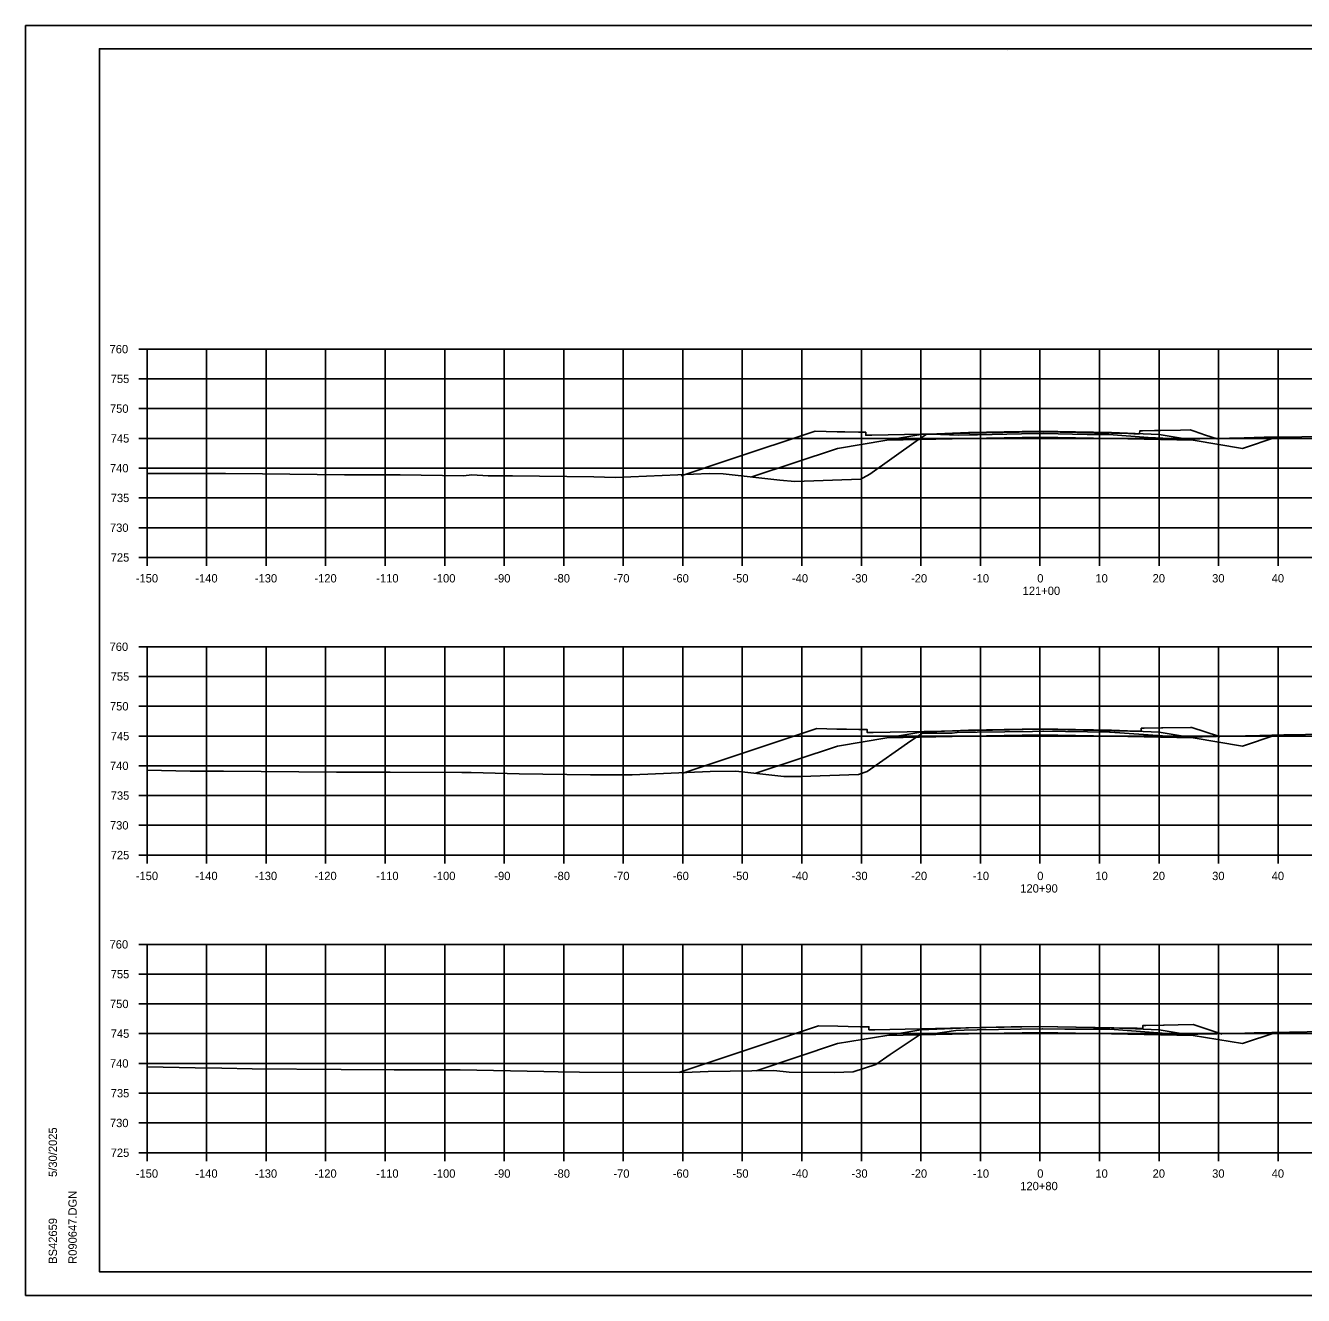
# Model space of a CAD drawing. Extents: x 1202951 to 1376887, y 378065 to 728038.
# Drawn here: x 1369946.3 to 1370161, y 380258.2 to 380471.5 of the extents above; entities that cross this region are included whole.
import ezdxf

# ---------------------------------------------------------------- set-up
doc = ezdxf.new("R2010")
doc.units = 0
for name, color, linetype in [('R_Alt Surface', 7, 'Continuous'), ('R_Axis', 7, 'Continuous'), ('R_Axis Annot', 7, 'Continuous'), ('R_Exist Surface', 7, 'Continuous'), ('R_Fin Surface', 7, 'Continuous'), ('R_Grid', 7, 'Continuous'), ('R_No Plot', 7, 'Continuous')]:
    doc.layers.add(name, color=color, linetype=linetype)

msp = doc.modelspace()

# ---------------------------------------------------------------- linework, layer by layer
at = {"layer": 'R_Alt Surface'}
for points in [[(1370104.7, 380402.15), (1370116.7, 380402.39), (1370128.7, 380402.15)], [(1370104.7, 380402.15), (1370090.98, 380401.88)], [(1370128.7, 380402.15), (1370142.43, 380401.88)], [(1370104.7, 380352.16), (1370090.98, 380351.88)], [(1370104.7, 380352.16), (1370116.7, 380352.4), (1370128.7, 380352.16)], [(1370128.7, 380352.16), (1370142.43, 380351.88)], [(1370104.7, 380302.16), (1370090.98, 380301.88)], [(1370104.7, 380302.16), (1370116.7, 380302.4), (1370128.7, 380302.16)], [(1370128.7, 380302.16), (1370142.43, 380301.88)]]:
    msp.add_lwpolyline(points, dxfattribs=at)
at = {"layer": 'R_Axis'}
for p, q in [((1369965.3, 380417.18), (1369966.7, 380417.18)), ((1369966.7, 380382.18), (1369966.7, 380417.18)), ((1369965.3, 380412.18), (1369966.7, 380412.18)), ((1369965.3, 380407.18), (1369966.7, 380407.18)), ((1369965.3, 380402.18), (1369966.7, 380402.18)), ((1369965.3, 380397.18), (1369966.7, 380397.18)), ((1369965.3, 380392.18), (1369966.7, 380392.18)), ((1369965.3, 380387.18), (1369966.7, 380387.18)), ((1369965.3, 380382.18), (1369966.7, 380382.18)), ((1369966.7, 380382.18), (1370266.7, 380382.18)), ((1369966.7, 380380.78), (1369966.7, 380382.18)), ((1369976.7, 380380.78), (1369976.7, 380382.18)), ((1369986.7, 380380.78), (1369986.7, 380382.18)), ((1369996.7, 380380.78), (1369996.7, 380382.18)), ((1370006.7, 380380.78), (1370006.7, 380382.18)), ((1370016.7, 380380.78), (1370016.7, 380382.18)), ((1370026.7, 380380.78), (1370026.7, 380382.18)), ((1370036.7, 380380.78), (1370036.7, 380382.18)), ((1370046.7, 380380.78), (1370046.7, 380382.18)), ((1370056.7, 380380.78), (1370056.7, 380382.18)), ((1370066.7, 380380.78), (1370066.7, 380382.18)), ((1370076.7, 380380.78), (1370076.7, 380382.18)), ((1370086.7, 380380.78), (1370086.7, 380382.18)), ((1370096.7, 380380.78), (1370096.7, 380382.18)), ((1370106.7, 380380.78), (1370106.7, 380382.18)), ((1370116.7, 380380.78), (1370116.7, 380382.18)), ((1370126.7, 380380.78), (1370126.7, 380382.18)), ((1370136.7, 380380.78), (1370136.7, 380382.18)), ((1370146.7, 380380.78), (1370146.7, 380382.18)), ((1370156.7, 380380.78), (1370156.7, 380382.18)), ((1369965.3, 380367.18), (1369966.7, 380367.18)), ((1369966.7, 380332.18), (1369966.7, 380367.18)), ((1369965.3, 380362.18), (1369966.7, 380362.18)), ((1369965.3, 380357.18), (1369966.7, 380357.18)), ((1369965.3, 380352.18), (1369966.7, 380352.18)), ((1369965.3, 380347.18), (1369966.7, 380347.18)), ((1369965.3, 380342.18), (1369966.7, 380342.18)), ((1369965.3, 380337.18), (1369966.7, 380337.18)), ((1369965.3, 380332.18), (1369966.7, 380332.18)), ((1369966.7, 380332.18), (1370266.7, 380332.18)), ((1369966.7, 380330.78), (1369966.7, 380332.18)), ((1369976.7, 380330.78), (1369976.7, 380332.18)), ((1369986.7, 380330.78), (1369986.7, 380332.18)), ((1369996.7, 380330.78), (1369996.7, 380332.18)), ((1370006.7, 380330.78), (1370006.7, 380332.18)), ((1370016.7, 380330.78), (1370016.7, 380332.18)), ((1370026.7, 380330.78), (1370026.7, 380332.18)), ((1370036.7, 380330.78), (1370036.7, 380332.18)), ((1370046.7, 380330.78), (1370046.7, 380332.18)), ((1370056.7, 380330.78), (1370056.7, 380332.18)), ((1370066.7, 380330.78), (1370066.7, 380332.18)), ((1370076.7, 380330.78), (1370076.7, 380332.18)), ((1370086.7, 380330.78), (1370086.7, 380332.18)), ((1370096.7, 380330.78), (1370096.7, 380332.18)), ((1370106.7, 380330.78), (1370106.7, 380332.18)), ((1370116.7, 380330.78), (1370116.7, 380332.18)), ((1370126.7, 380330.78), (1370126.7, 380332.18)), ((1370136.7, 380330.78), (1370136.7, 380332.18)), ((1370146.7, 380330.78), (1370146.7, 380332.18)), ((1370156.7, 380330.78), (1370156.7, 380332.18)), ((1369965.3, 380317.18), (1369966.7, 380317.18)), ((1369966.7, 380282.18), (1369966.7, 380317.18)), ((1369965.3, 380312.18), (1369966.7, 380312.18)), ((1369965.3, 380307.18), (1369966.7, 380307.18)), ((1369965.3, 380302.18), (1369966.7, 380302.18)), ((1369965.3, 380297.18), (1369966.7, 380297.18)), ((1369965.3, 380292.18), (1369966.7, 380292.18)), ((1369965.3, 380287.18), (1369966.7, 380287.18)), ((1369965.3, 380282.18), (1369966.7, 380282.18)), ((1369966.7, 380282.18), (1370266.7, 380282.18)), ((1369966.7, 380280.78), (1369966.7, 380282.18)), ((1369976.7, 380280.78), (1369976.7, 380282.18)), ((1369986.7, 380280.78), (1369986.7, 380282.18)), ((1369996.7, 380280.78), (1369996.7, 380282.18)), ((1370006.7, 380280.78), (1370006.7, 380282.18)), ((1370016.7, 380280.78), (1370016.7, 380282.18)), ((1370026.7, 380280.78), (1370026.7, 380282.18)), ((1370036.7, 380280.78), (1370036.7, 380282.18)), ((1370046.7, 380280.78), (1370046.7, 380282.18)), ((1370056.7, 380280.78), (1370056.7, 380282.18)), ((1370066.7, 380280.78), (1370066.7, 380282.18)), ((1370076.7, 380280.78), (1370076.7, 380282.18)), ((1370086.7, 380280.78), (1370086.7, 380282.18)), ((1370096.7, 380280.78), (1370096.7, 380282.18)), ((1370106.7, 380280.78), (1370106.7, 380282.18)), ((1370116.7, 380280.78), (1370116.7, 380282.18)), ((1370126.7, 380280.78), (1370126.7, 380282.18)), ((1370136.7, 380280.78), (1370136.7, 380282.18)), ((1370146.7, 380280.78), (1370146.7, 380282.18)), ((1370156.7, 380280.78), (1370156.7, 380282.18))]:
    msp.add_line(p, q, dxfattribs=at)
at = {"layer": 'R_Exist Surface'}
for points in [[(1369966.7, 380396.29), (1369979.86, 380396.28), (1369986.12, 380396.22), (1369999.87, 380396.09), (1370009.23, 380396.09), (1370019.88, 380395.92), (1370021.25, 380396.05), (1370024.03, 380395.9), (1370028.09, 380395.87), (1370041.78, 380395.71), (1370045.32, 380395.6), (1370061.14, 380396.27), (1370063.49, 380396.22), (1370073.01, 380395.19), (1370075.53, 380394.97), (1370086.59, 380395.36), (1370086.98, 380395.55), (1370088.1, 380396.2), (1370095.93, 380401.73), (1370097.58, 380402.83), (1370098.54, 380402.92), (1370102.98, 380402.72), (1370104.86, 380402.77), (1370106.21, 380402.79), (1370113.59, 380402.93), (1370117.28, 380402.99), (1370117.3, 380402.99), (1370124.63, 380402.85), (1370128.27, 380402.81), (1370134.89, 380402.35), (1370141.1, 380402.05), (1370150.99, 380402.29), (1370154.38, 380402.39), (1370157.94, 380402.4), (1370168.94, 380402.59)], [(1370068.31, 380395.7), (1370082.7, 380400.5), (1370090.98, 380401.88), (1370096.7, 380402.83), (1370104.7, 380403.15), (1370116.7, 380403.39), (1370128.7, 380403.15), (1370136.7, 380402.83), (1370142.43, 380401.88), (1370150.7, 380400.5), (1370156.4, 380402.4)], [(1369966.7, 380346.42), (1369973.93, 380346.28), (1369979.57, 380346.28), (1369998.52, 380346.1), (1369999.58, 380346.09), (1370007.55, 380346.09), (1370019.59, 380346.08), (1370021.16, 380346.05), (1370029.21, 380345.81), (1370041.2, 380345.67), (1370048.21, 380345.64), (1370061.29, 380346.22), (1370065.61, 380346.28), (1370073.66, 380345.41), (1370076.61, 380345.39), (1370086.2, 380345.74), (1370087.67, 380346.2), (1370094.99, 380351.38), (1370096.96, 380352.68), (1370101.94, 380352.64), (1370102.8, 380352.76), (1370106.13, 380352.82), (1370106.14, 380352.82), (1370115.44, 380352.96), (1370117.2, 380352.99), (1370117.27, 380352.99), (1370117.27, 380352.99), (1370128.39, 380352.85), (1370128.51, 380352.84), (1370140.46, 380352), (1370143.93, 380352.07), (1370153.61, 380352.29), (1370157.66, 380352.37), (1370168.6, 380352.55)], [(1370068.96, 380345.92), (1370082.7, 380350.5), (1370090.98, 380351.88), (1370096.7, 380352.84), (1370104.7, 380353.16), (1370116.7, 380353.4), (1370128.7, 380353.16), (1370136.7, 380352.84), (1370142.43, 380351.88), (1370150.7, 380350.5), (1370156.23, 380352.35)], [(1369966.7, 380296.58), (1369974.77, 380296.43), (1369979.28, 380296.39), (1369984.38, 380296.27), (1369999.29, 380296.16), (1370008.19, 380296.09), (1370019.3, 380296.08), (1370033.37, 380295.83), (1370035.78, 380295.76), (1370039.37, 380295.72), (1370056.92, 380295.65), (1370060.99, 380295.83), (1370072.01, 380296), (1370074.57, 380295.72), (1370082.21, 380295.68), (1370085.31, 380295.79), (1370089.14, 380296.99), (1370091.53, 380298.67), (1370096.74, 380302.13), (1370098.37, 380302.12), (1370102.55, 380302.72), (1370103.97, 380302.74), (1370106.13, 380302.8), (1370109.74, 380302.86), (1370117.15, 380302.99), (1370117.17, 380302.99), (1370120.9, 380302.94), (1370128.45, 380302.92), (1370136.51, 380302.3), (1370140.09, 380302.05), (1370149.57, 380302.23), (1370152.69, 380302.31), (1370164.54, 380302.54)], [(1370069.05, 380295.96), (1370082.7, 380300.51), (1370090.98, 380301.88), (1370096.7, 380302.84), (1370104.7, 380303.16), (1370116.7, 380303.4), (1370128.7, 380303.16), (1370136.7, 380302.84), (1370142.43, 380301.88), (1370150.7, 380300.51), (1370156.32, 380302.38)]]:
    msp.add_lwpolyline(points, dxfattribs=at)
at = {"layer": 'R_Fin Surface'}
for points in [[(1370056.45, 380395.89), (1370064.62, 380398.61), (1370078.93, 380403.38), (1370082.63, 380403.31), (1370083.93, 380403.28), (1370086.21, 380403.24), (1370086.93, 380403.22), (1370087.04, 380403.22), (1370087.42, 380403.22), (1370087.43, 380402.84), (1370087.43, 380402.72), (1370087.66, 380402.73), (1370088.43, 380402.74), (1370093.97, 380402.85), (1370115.94, 380403.29), (1370117.21, 380403.27), (1370131.59, 380402.98), (1370132.44, 380402.97), (1370133.31, 380402.95), (1370133.44, 380402.95), (1370133.44, 380403.02), (1370133.45, 380403.45), (1370133.52, 380403.45), (1370133.94, 380403.45), (1370135.94, 380403.49), (1370136.94, 380403.51), (1370140.31, 380403.57), (1370141.94, 380403.61), (1370142.62, 380403.38), (1370144.53, 380402.74), (1370146.46, 380402.1), (1370146.51, 380402.08)], [(1370056.53, 380345.87), (1370070.5, 380350.52), (1370079.19, 380353.42), (1370082.56, 380353.35), (1370084.19, 380353.32), (1370086.27, 380353.28), (1370087.19, 380353.26), (1370087.34, 380353.26), (1370087.68, 380353.26), (1370087.69, 380352.91), (1370087.69, 380352.76), (1370087.99, 380352.76), (1370088.69, 380352.78), (1370111.6, 380353.24), (1370116.2, 380353.33), (1370131.77, 380353.02), (1370132.7, 380353), (1370132.76, 380353), (1370133.71, 380352.98), (1370133.71, 380353.46), (1370133.72, 380353.48), (1370133.74, 380353.48), (1370134.21, 380353.48), (1370137.13, 380353.54), (1370137.21, 380353.54), (1370137.34, 380353.55), (1370141.97, 380353.64), (1370142.21, 380353.64), (1370146.71, 380352.15), (1370146.98, 380352.05)], [(1370056.03, 380295.67), (1370069.65, 380300.21), (1370079.47, 380303.49), (1370082.76, 380303.42), (1370084.47, 380303.39), (1370086.51, 380303.35), (1370087.47, 380303.33), (1370087.81, 380303.33), (1370087.96, 380303.33), (1370087.97, 380302.98), (1370087.97, 380302.83), (1370088.29, 380302.83), (1370088.98, 380302.85), (1370111.84, 380303.31), (1370116.49, 380303.4), (1370132.23, 380303.09), (1370132.99, 380303.08), (1370133.04, 380303.08), (1370133.99, 380303.06), (1370134, 380303.54), (1370134, 380303.56), (1370134.48, 380303.56), (1370134.5, 380303.56), (1370137.45, 380303.62), (1370137.5, 380303.62), (1370137.57, 380303.62), (1370139.9, 380303.67), (1370142.5, 380303.72), (1370142.58, 380303.69), (1370147.31, 380302.12)]]:
    msp.add_lwpolyline(points, dxfattribs=at)
at = {"layer": 'R_Grid'}
for p, q in [((1369966.7, 380417.18), (1370266.7, 380417.18)), ((1369966.7, 380382.18), (1369966.7, 380417.18)), ((1369976.7, 380382.18), (1369976.7, 380417.18)), ((1369986.7, 380382.18), (1369986.7, 380417.18)), ((1369996.7, 380382.18), (1369996.7, 380417.18)), ((1370006.7, 380382.18), (1370006.7, 380417.18)), ((1370016.7, 380382.18), (1370016.7, 380417.18)), ((1370026.7, 380382.18), (1370026.7, 380417.18)), ((1370036.7, 380382.18), (1370036.7, 380417.18)), ((1370046.7, 380382.18), (1370046.7, 380417.18)), ((1370056.7, 380382.18), (1370056.7, 380417.18)), ((1370066.7, 380382.18), (1370066.7, 380417.18)), ((1370076.7, 380382.18), (1370076.7, 380417.18)), ((1370086.7, 380382.18), (1370086.7, 380417.18)), ((1370096.7, 380382.18), (1370096.7, 380417.18)), ((1370106.7, 380382.18), (1370106.7, 380417.18)), ((1370116.7, 380382.18), (1370116.7, 380417.18)), ((1370126.7, 380382.18), (1370126.7, 380417.18)), ((1370136.7, 380382.18), (1370136.7, 380417.18)), ((1370146.7, 380382.18), (1370146.7, 380417.18)), ((1370156.7, 380382.18), (1370156.7, 380417.18)), ((1369966.7, 380412.18), (1370266.7, 380412.18)), ((1369966.7, 380407.18), (1370266.7, 380407.18)), ((1369966.7, 380402.18), (1370266.7, 380402.18)), ((1369966.7, 380397.18), (1370266.7, 380397.18)), ((1369966.7, 380392.18), (1370266.7, 380392.18)), ((1369966.7, 380387.18), (1370266.7, 380387.18)), ((1369966.7, 380382.18), (1370266.7, 380382.18)), ((1369966.7, 380367.18), (1370266.7, 380367.18)), ((1369966.7, 380332.18), (1369966.7, 380367.18)), ((1369976.7, 380332.18), (1369976.7, 380367.18)), ((1369986.7, 380332.18), (1369986.7, 380367.18)), ((1369996.7, 380332.18), (1369996.7, 380367.18)), ((1370006.7, 380332.18), (1370006.7, 380367.18)), ((1370016.7, 380332.18), (1370016.7, 380367.18)), ((1370026.7, 380332.18), (1370026.7, 380367.18)), ((1370036.7, 380332.18), (1370036.7, 380367.18)), ((1370046.7, 380332.18), (1370046.7, 380367.18)), ((1370056.7, 380332.18), (1370056.7, 380367.18)), ((1370066.7, 380332.18), (1370066.7, 380367.18)), ((1370076.7, 380332.18), (1370076.7, 380367.18)), ((1370086.7, 380332.18), (1370086.7, 380367.18)), ((1370096.7, 380332.18), (1370096.7, 380367.18)), ((1370106.7, 380332.18), (1370106.7, 380367.18)), ((1370116.7, 380332.18), (1370116.7, 380367.18)), ((1370126.7, 380332.18), (1370126.7, 380367.18)), ((1370136.7, 380332.18), (1370136.7, 380367.18)), ((1370146.7, 380332.18), (1370146.7, 380367.18)), ((1370156.7, 380332.18), (1370156.7, 380367.18)), ((1369966.7, 380362.18), (1370266.7, 380362.18)), ((1369966.7, 380357.18), (1370266.7, 380357.18)), ((1369966.7, 380352.18), (1370266.7, 380352.18)), ((1369966.7, 380347.18), (1370266.7, 380347.18)), ((1369966.7, 380342.18), (1370266.7, 380342.18)), ((1369966.7, 380337.18), (1370266.7, 380337.18)), ((1369966.7, 380332.18), (1370266.7, 380332.18)), ((1369966.7, 380317.18), (1370266.7, 380317.18)), ((1369966.7, 380282.18), (1369966.7, 380317.18)), ((1369976.7, 380282.18), (1369976.7, 380317.18)), ((1369986.7, 380282.18), (1369986.7, 380317.18)), ((1369996.7, 380282.18), (1369996.7, 380317.18)), ((1370006.7, 380282.18), (1370006.7, 380317.18)), ((1370016.7, 380282.18), (1370016.7, 380317.18)), ((1370026.7, 380282.18), (1370026.7, 380317.18)), ((1370036.7, 380282.18), (1370036.7, 380317.18)), ((1370046.7, 380282.18), (1370046.7, 380317.18)), ((1370056.7, 380282.18), (1370056.7, 380317.18)), ((1370066.7, 380282.18), (1370066.7, 380317.18)), ((1370076.7, 380282.18), (1370076.7, 380317.18)), ((1370086.7, 380282.18), (1370086.7, 380317.18)), ((1370096.7, 380282.18), (1370096.7, 380317.18)), ((1370106.7, 380282.18), (1370106.7, 380317.18)), ((1370116.7, 380282.18), (1370116.7, 380317.18)), ((1370126.7, 380282.18), (1370126.7, 380317.18)), ((1370136.7, 380282.18), (1370136.7, 380317.18)), ((1370146.7, 380282.18), (1370146.7, 380317.18)), ((1370156.7, 380282.18), (1370156.7, 380317.18)), ((1369966.7, 380312.18), (1370266.7, 380312.18)), ((1369966.7, 380307.18), (1370266.7, 380307.18)), ((1369966.7, 380302.18), (1370266.7, 380302.18)), ((1369966.7, 380297.18), (1370266.7, 380297.18)), ((1369966.7, 380292.18), (1370266.7, 380292.18)), ((1369966.7, 380287.18), (1370266.7, 380287.18)), ((1369966.7, 380282.18), (1370266.7, 380282.18))]:
    msp.add_line(p, q, dxfattribs=at)
at = {"layer": 'R_No Plot'}
for p, q in [((1369946.3, 380471.54), (1370279.63, 380471.54)), ((1369958.7, 380467.64), (1370274.88, 380467.64)), ((1369958.7, 380262.18), (1369958.7, 380467.64)), ((1370111.22, 380467.38), (1370111.22, 380467.38)), ((1370111.22, 380467.38), (1370111.22, 380467.38)), ((1369958.7, 380262.18), (1369958.7, 380262.18)), ((1370274.88, 380262.18), (1369958.7, 380262.18)), ((1369946.3, 380258.21), (1370279.63, 380258.21))]:
    msp.add_line(p, q, dxfattribs=at)
for points in [[(1369946.29, 380471.54), (1370279.63, 380471.54), (1370279.63, 380258.2), (1369946.29, 380258.2)], [(1370192.62, 380467.64), (1370212.24, 380467.64), (1370212.24, 380457.76), (1370228.35, 380457.76), (1370251.55, 380457.76), (1370251.55, 380433.43), (1370274.88, 380433.43), (1370274.88, 380262.18), (1369958.7, 380262.18), (1369958.7, 380467.64)]]:
    msp.add_lwpolyline(points, close=True, dxfattribs=at)

# ---------------------------------------------------------------- texts
at = {"layer": 'R_Axis Annot'}
for s, p in [('760', (1369960.41, 380416.48)), ('755', (1369960.6, 380411.48)), ('750', (1369960.47, 380406.48)), ('745', (1369960.6, 380401.48)), ('740', (1369960.47, 380396.48)), ('735', (1369960.6, 380391.48)), ('730', (1369960.47, 380386.48)), ('725', (1369960.6, 380381.48)), ('-150', (1369964.81, 380377.98)), ('-140', (1369974.81, 380377.98)), ('-130', (1369984.81, 380377.98)), ('-120', (1369994.81, 380377.98)), ('-110', (1370005.21, 380377.98)), ('-100', (1370014.76, 380377.98)), ('-90', (1370025.04, 380377.98)), ('-80', (1370035.04, 380377.98)), ('-70', (1370045.04, 380377.98)), ('-60', (1370055.01, 380377.98)), ('-50', (1370065.04, 380377.98)), ('-40', (1370075.04, 380377.98)), ('-30', (1370085.04, 380377.98)), ('-20', (1370095.04, 380377.98)), ('-10', (1370105.44, 380377.98)), ('0', (1370116.24, 380377.98)), ('10', (1370126.01, 380377.98)), ('20', (1370135.62, 380377.98)), ('30', (1370145.62, 380377.98)), ('40', (1370155.62, 380377.98)), ('121+00', (1370113.79, 380375.88)), ('760', (1369960.41, 380366.48)), ('755', (1369960.6, 380361.48)), ('750', (1369960.47, 380356.48)), ('745', (1369960.6, 380351.48)), ('740', (1369960.47, 380346.48)), ('735', (1369960.6, 380341.48)), ('730', (1369960.47, 380336.48)), ('725', (1369960.6, 380331.48)), ('-150', (1369964.81, 380327.98)), ('-140', (1369974.81, 380327.98)), ('-130', (1369984.81, 380327.98)), ('-120', (1369994.81, 380327.98)), ('-110', (1370005.21, 380327.98)), ('-100', (1370014.76, 380327.98)), ('-90', (1370025.04, 380327.98)), ('-80', (1370035.04, 380327.98)), ('-70', (1370045.04, 380327.98)), ('-60', (1370055.01, 380327.98)), ('-50', (1370065.04, 380327.98)), ('-40', (1370075.04, 380327.98)), ('-30', (1370085.04, 380327.98)), ('-20', (1370095.04, 380327.98)), ('-10', (1370105.44, 380327.98)), ('0', (1370116.24, 380327.98)), ('10', (1370126.01, 380327.98)), ('20', (1370135.62, 380327.98)), ('30', (1370145.62, 380327.98)), ('40', (1370155.62, 380327.98)), ('120+90', (1370113.39, 380325.88)), ('760', (1369960.41, 380316.48)), ('755', (1369960.6, 380311.48)), ('750', (1369960.47, 380306.48)), ('745', (1369960.6, 380301.48)), ('740', (1369960.47, 380296.48)), ('735', (1369960.6, 380291.48)), ('730', (1369960.47, 380286.48)), ('725', (1369960.6, 380281.48)), ('-150', (1369964.81, 380277.98)), ('-140', (1369974.81, 380277.98)), ('-130', (1369984.81, 380277.98)), ('-120', (1369994.81, 380277.98)), ('-110', (1370005.21, 380277.98)), ('-100', (1370014.76, 380277.98)), ('-90', (1370025.04, 380277.98)), ('-80', (1370035.04, 380277.98)), ('-70', (1370045.04, 380277.98)), ('-60', (1370055.01, 380277.98)), ('-50', (1370065.04, 380277.98)), ('-40', (1370075.04, 380277.98)), ('-30', (1370085.04, 380277.98)), ('-20', (1370095.04, 380277.98)), ('-10', (1370105.44, 380277.98)), ('0', (1370116.24, 380277.98)), ('10', (1370126.01, 380277.98)), ('20', (1370135.62, 380277.98)), ('30', (1370145.62, 380277.98)), ('40', (1370155.62, 380277.98)), ('120+80', (1370113.39, 380275.88))]:
    msp.add_text(s, height=1.4, dxfattribs=at).set_placement(p)
at = {"layer": 'R_No Plot'}
for s, p in [('5/30/2025', (1369951.57, 380278.11)), ('R090647.DGN', (1369954.89, 380263.51)), ('BS42659', (1369951.57, 380263.51))]:
    msp.add_text(s, height=1.4, rotation=90, dxfattribs=at).set_placement(p)

doc.saveas('drawing.dxf')
